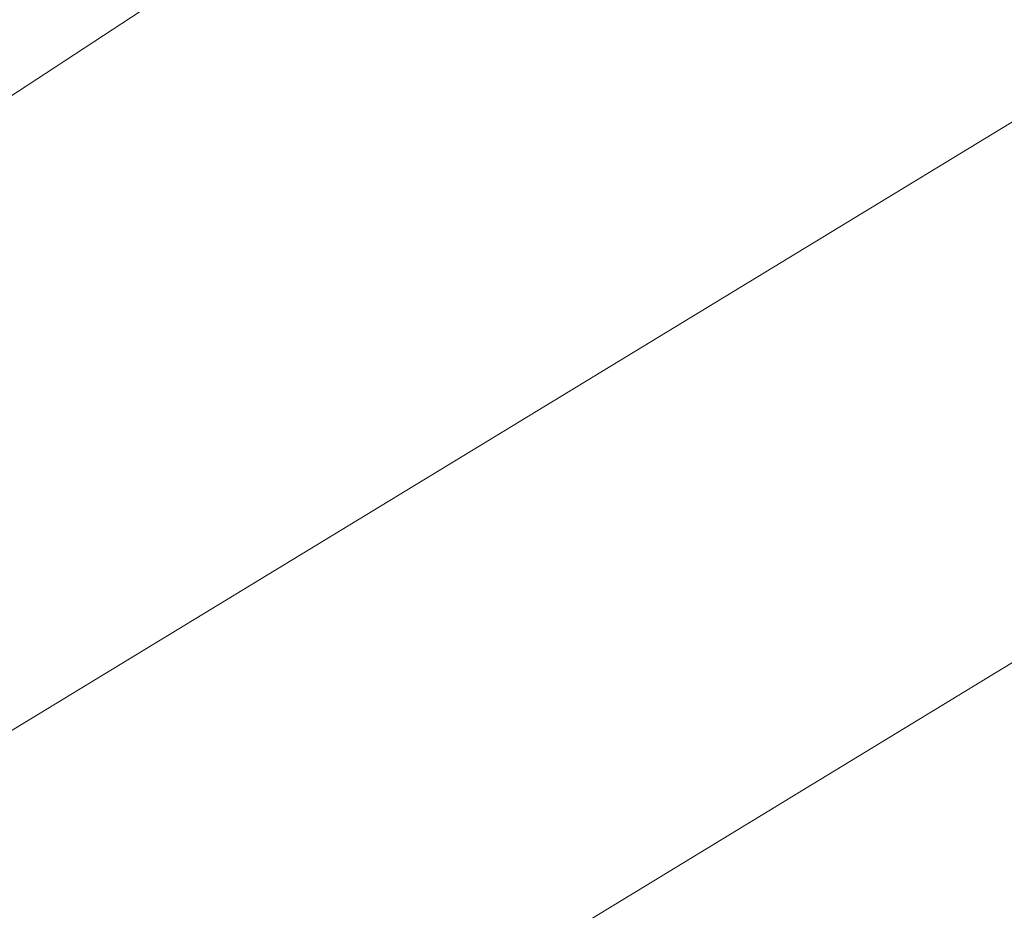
# Model space of a CAD drawing. Extents: x 1620613 to 1693141, y 557269 to 607790.
# Tile 665 of 1056: x 1620829.772 to 1620830.167, y 607314.25 to 607314.608. Entities that reach past the tile are written whole.
import ezdxf

# ---------------------------------------------------------------- set-up
doc = ezdxf.new("R2010")
doc.units = 0
doc.header["$LTSCALE"] = 10
doc.header["$MEASUREMENT"] = 0
doc.linetypes.add('DGN Style 2', pattern=[7.346996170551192, 4.408197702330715, -2.938798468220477])
doc.linetypes.add('DGN Style 3', pattern=[10.28579463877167, 7.346996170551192, -2.938798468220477])
doc.layers.add('DT_X_Contour_Minor', color=136, linetype='DGN Style 3', lineweight=0)
doc.layers.add('SV_X_Top_of_Bank', color=97, linetype='DGN Style 2', lineweight=0)

# ---------------------------------------------------------------- blocks, each defined once
blk = doc.blocks.new('*U1004')
at = {"layer": 'DT_X_Contour_Minor', "transparency": 33554559, "flags": 128}
for points, elevation in [([(-17.45736527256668, 52.90326992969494), (-21.39895877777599, 50.0977725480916), (-22.17212463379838, 49.54786270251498), (-22.80236784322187, 49.10048918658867), (-23.28968840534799, 48.75565200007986), (-23.63408632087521, 48.51335114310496), (-24.36191723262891, 48.00393063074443), (-24.86158497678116, 47.58533965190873), (-25.8147150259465, 46.71163209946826), (-27.22130737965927, 45.38280797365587), (-29.08136203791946, 43.59886727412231), (-34.64612420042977, 38.23486997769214), (-36.47441867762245, 36.47166088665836), (-37.78573048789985, 35.20503158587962), (-38.58005963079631, 34.43498207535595), (-38.85740610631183, 34.16151235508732), (-38.94539676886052, 34.04400650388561), (-38.93639807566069, 34.00681650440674), (-38.93534537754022, 33.99954533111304), (-38.93604386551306, 33.99367038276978), (-38.93849353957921, 33.98919165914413), (-38.94269439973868, 33.98610916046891), (-38.95623160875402, 33.97975079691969), (-38.96354734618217, 33.97610134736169), (-38.97534165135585, 33.96992177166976), (-38.99161452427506, 33.96121206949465), (-39.01236596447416, 33.94997224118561), (-39.11965601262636, 33.89161608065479), (-41.00425999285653, 32.35813691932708), (-41.41850579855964, 32.06585747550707), (-41.85355579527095, 31.84622449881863), (-42.30940998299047, 31.69923798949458), (-42.78606836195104, 31.62489794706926), (-45.05901724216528, 31.44748617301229), (-45.41155417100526, 31.3261421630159), (-45.47864930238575, 31.30298905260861), (-45.52884744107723, 31.28553429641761), (-45.56214858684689, 31.27377789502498), (-45.57855274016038, 31.26771984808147), (-45.60682844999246, 31.25629857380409), (-45.61209900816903, 31.25412344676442), (-45.61557950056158, 31.25263748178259), (-45.6172699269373, 31.25184067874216), (-45.61939097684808, 31.2506347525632), (-45.6221740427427, 31.24922665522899), (-45.63966620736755, 31.24067520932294), (-45.69890002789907, 31.21193393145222), (-45.82608510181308, 31.15654833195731), (-46.17424678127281, 31.00658998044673), (-46.74338506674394, 30.76205887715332), (-47.53349995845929, 30.42295502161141), (-49.93510847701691, 29.39258107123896), (-50.87372427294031, 28.98969278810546), (-51.88836527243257, 28.55380840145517), (-52.97903147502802, 28.08492791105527), (-54.14572288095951, 27.5830513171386), (-57.35826690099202, 26.20071892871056), (-58.58553470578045, 25.6693915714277), (-59.85793010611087, 25.11215879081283), (-61.17545310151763, 24.52902058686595), (-62.53810369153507, 23.91997695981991), (-66.2320087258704, 22.26132005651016), (-67.60640780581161, 21.64488324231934), (-68.95917626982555, 21.0395654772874), (-70.29031411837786, 20.44536676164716), (-71.5998213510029, 19.8622870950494), (-75.06299981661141, 18.3222333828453), (-76.39654123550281, 17.72836383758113), (-77.7997816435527, 17.10179548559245), (-79.27272104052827, 16.44252832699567), (-80.81535942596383, 15.7505623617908), (-85.0219937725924, 13.86172137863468), (-86.5189906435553, 13.18894839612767), (-87.85500549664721, 12.58726018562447), (-89.03003833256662, 12.05665674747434), (-90.04408915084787, 11.5971380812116), (-92.53358197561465, 10.46653466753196), (-93.46605290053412, 10.0434813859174), (-94.39634605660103, 9.622274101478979), (-95.32446144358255, 9.202912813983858), (-96.25039906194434, 8.785397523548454), (-98.7166623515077, 7.674484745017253), (-99.58089384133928, 7.285275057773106), (-100.32389084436, 6.950830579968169), (-100.9456533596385, 6.671151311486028), (-101.4461813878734, 6.446237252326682), (-102.6192768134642, 5.919486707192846), (-103.0579989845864, 5.720960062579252), (-103.4943439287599, 5.520443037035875), (-103.9283116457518, 5.317935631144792), (-104.3599021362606, 5.113437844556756), (-105.5076404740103, 4.565456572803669), (-105.9101584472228, 4.373629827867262), (-106.2569086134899, 4.209135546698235), (-106.5478909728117, 4.071973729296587), (-106.7831055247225, 3.962144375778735), (-107.3359872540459, 3.705709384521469), (-107.582444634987, 3.592054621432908), (-107.907155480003, 3.44341657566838), (-108.3101197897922, 3.25979524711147), (-108.7913375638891, 3.041190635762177), (-110.1789229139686, 2.411600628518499), (-110.6338851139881, 2.205665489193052), (-110.9580827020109, 2.060052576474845), (-111.1515156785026, 1.974761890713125), (-111.214184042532, 1.949793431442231), (-111.2069468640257, 1.96364050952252), (-111.2115937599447, 1.964845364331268), (-111.2309623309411, 1.958074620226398), (-111.2650525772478, 1.943328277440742), (-111.3138644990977, 1.920606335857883), (-111.4636585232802, 1.849380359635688), (-111.5138489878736, 1.825879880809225), (-111.5520748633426, 1.808797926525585), (-111.5783361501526, 1.798134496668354), (-111.5926328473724, 1.793889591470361), (-111.6148045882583, 1.791127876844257), (-111.6289791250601, 1.786770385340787), (-111.6548739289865, 1.775769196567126), (-111.6924890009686, 1.758124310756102), (-111.7418243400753, 1.733835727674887), (-111.8890122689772, 1.660207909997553), (-111.9556566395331, 1.62680212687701), (-112.0451988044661, 1.581805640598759), (-112.1576387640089, 1.525218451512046), (-112.2929765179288, 1.457040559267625), (-112.9779808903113, 1.111832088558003), (-114.4292185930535, -2.077517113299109), (-114.7156034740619, -2.707376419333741), (-114.9527991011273, -3.230090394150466), (-115.140805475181, -3.645659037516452), (-115.2796225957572, -3.954082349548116), (-115.5842159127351, -4.633684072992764), (-115.7192088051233, -4.895647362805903), (-115.8957424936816, -5.171835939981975), (-116.1138169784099, -5.46224980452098), (-116.373432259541, -5.766888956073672), (-117.6818987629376, -7.221730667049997), (-120.7368154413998, -10.20587712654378), (-121.3553677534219, -10.7922755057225), (-121.9017746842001, -11.27255073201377), (-122.3760362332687, -11.64670280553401), (-122.7781524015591, -11.91473172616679), (-123.7542683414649, -12.48797797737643), (-124.3046113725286, -12.81351193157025), (-125.2235535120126, -13.36017910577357), (-126.5110947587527, -14.1279794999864), (-128.1672351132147, -15.11691311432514), (-133.0750748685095, -18.04891371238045), (-134.6900997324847, -19.01396191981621), (-135.8542945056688, -19.71010609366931), (-136.5676591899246, -20.13734623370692), (-136.8301937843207, -20.29568234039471), (-136.929179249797, -20.35937324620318), (-137.0337521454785, -20.42665931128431), (-137.273231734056, -20.58074932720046), (-137.6476180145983, -20.82164329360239), (-138.1569109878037, -21.14934121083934), (-139.6949011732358, -22.1389409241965), (-140.3494626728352, -22.54464155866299), (-141.1596545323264, -23.01954367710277), (-142.125476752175, -23.56364727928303), (-143.2469293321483, -24.17695236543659), (-148.8435122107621, -27.20051289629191), (-155.6668337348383, -30.52728392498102), (-156.9690717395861, -31.16036576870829), (-157.9515050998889, -31.63385228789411), (-158.6141338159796, -31.9477434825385), (-158.9569578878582, -32.10203935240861), (-159.4447492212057, -32.30070123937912), (-159.6311749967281, -32.37850830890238), (-159.8246088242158, -32.46293310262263), (-160.0250507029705, -32.55397562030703), (-160.232500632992, -32.65163586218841), (-160.7950445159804, -32.9208868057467), (-161.0059018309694, -33.00597154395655), (-161.2165658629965, -33.05928755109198), (-161.4270366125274, -33.08083482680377), (-161.6373140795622, -33.07061337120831), (-162.1977962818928, -33.00099784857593), (-162.5945986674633, -33.09803384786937), (-163.3646441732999, -33.44135348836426), (-164.5079327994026, -34.03095676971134), (-166.0244645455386, -34.86684369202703), (-170.5662066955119, -37.42425367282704), (-172.2728793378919, -38.35526261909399), (-173.9865906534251, -39.23023197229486), (-175.7073406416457, -40.04916173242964), (-177.435129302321, -40.81205189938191), (-182.0519506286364, -42.77170622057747), (-183.6363930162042, -43.44221749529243), (-184.9271041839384, -43.98401057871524), (-185.9240841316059, -44.39708547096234), (-186.6273328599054, -44.68144217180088), (-188.1110211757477, -45.26810245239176), (-188.6012821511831, -45.46267125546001), (-188.9592988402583, -45.60638245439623), (-189.1850712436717, -45.69923604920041), (-189.2785993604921, -45.74123203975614), (-189.3516819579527, -45.78541120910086), (-189.6950575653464, -45.99428155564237), (-190.6703724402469, -46.58775821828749), (-192.2776265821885, -47.56584119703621), (-194.5168199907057, -48.92853049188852), (-201.330588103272, -53.07517703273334), (-203.5688460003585, -54.43730063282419), (-205.1732936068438, -55.41368652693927), (-206.143930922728, -56.00433471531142), (-206.4807579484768, -56.20924519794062), (-206.5338829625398, -56.24135621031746), (-206.56011325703, -56.25664552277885), (-206.5989603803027, -56.27843020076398), (-206.6504243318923, -56.30671024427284), (-206.71450511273, -56.34148565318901), (-207.042988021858, -56.51892674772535), (-216.8652858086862, -60.26712173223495), (-218.7128353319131, -60.9722375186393), (-220.04592770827, -61.48121559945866), (-220.8645629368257, -61.79405597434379), (-221.1687410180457, -61.91075864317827), (-221.2939397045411, -61.96044881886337), (-221.6560887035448, -62.10013437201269), (-222.648636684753, -62.48192339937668), (-224.2715836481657, -63.10581590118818), (-226.5249295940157, -63.97181187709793), (-233.3743840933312, -66.60393911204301), (-235.7518862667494, -67.51956538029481), (-237.7473019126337, -68.29234875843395), (-239.3606310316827, -68.92228924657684), (-240.5918736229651, -69.40938684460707), (-243.3657384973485, -70.51785658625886), (-244.3541457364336, -70.9117544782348), (-245.2389687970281, -71.2620958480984), (-246.0202076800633, -71.56888069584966), (-246.6978623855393, -71.83210902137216), (-248.3668293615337, -72.47597585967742), (-248.9959418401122, -72.7096468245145), (-249.6315540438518, -72.92775959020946), (-250.2736659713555, -73.1303141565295), (-250.922277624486, -73.31731052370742), (-252.6605749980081, -73.79522323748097), (-253.3777047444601, -73.97307582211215), (-254.2253709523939, -74.14819904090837), (-255.2035736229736, -74.32059289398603), (-256.3123127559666, -74.49025738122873), (-259.4429990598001, -74.9390568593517), (-259.9788609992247, -75.2542390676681), (-259.2384320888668, -75.86318608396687), (-257.2217123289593, -76.76589790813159), (-253.9287017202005, -77.96237454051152), (-243.4456189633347, -81.5446653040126), (-239.9443442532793, -82.67948381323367), (-237.3028321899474, -83.39722126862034), (-235.5210827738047, -83.69787767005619), (-234.599096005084, -83.58145301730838), (-233.2868148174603, -82.71487920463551), (-232.5237475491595, -82.61634619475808), (-231.218756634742, -82.97067752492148), (-229.3718420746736, -83.77787319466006), (-226.9830038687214, -85.03793320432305), (-219.8902037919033, -89.00191234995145), (-217.497983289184, -90.29225249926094), (-215.6409218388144, -91.19028858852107), (-214.3190194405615, -91.6960206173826), (-213.532276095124, -91.80944858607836), (-212.1478392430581, -91.58885108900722), (-211.5918114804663, -91.45855411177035), (-210.9620558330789, -91.23311130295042), (-210.2585722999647, -90.91252266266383), (-209.4813608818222, -90.49678819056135), (-207.310493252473, -89.26130182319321), (-206.5328441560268, -88.82721764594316), (-205.8280475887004, -88.45157989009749), (-205.1961035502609, -88.13438855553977), (-204.6370120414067, -87.87564364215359), (-203.2432380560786, -87.26358576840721), (-202.625732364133, -87.00239332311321), (-201.8185457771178, -86.67785939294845), (-200.8216782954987, -86.28998397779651), (-199.63512991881, -85.83876707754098), (-196.2180930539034, -84.55106669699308), (-194.9945850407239, -84.07257631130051), (-193.8868386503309, -83.60288043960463), (-192.8948538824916, -83.14197908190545), (-192.018630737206, -82.68987223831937), (-189.8363845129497, -81.49598000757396), (-188.9887605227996, -81.05798606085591), (-188.0825732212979, -80.63942339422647), (-187.1178226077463, -80.2402920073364), (-186.0945086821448, -79.86059190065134), (-183.2875871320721, -78.87396665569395), (-182.3396351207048, -78.53955701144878), (-181.6009702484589, -78.276297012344), (-181.0715925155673, -78.08418665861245), (-180.7515019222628, -77.96322594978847), (-180.1769765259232, -77.73553025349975), (-179.8737207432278, -77.61785036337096), (-179.3948474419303, -77.4355824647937), (-178.7403566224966, -77.1887265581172), (-177.9102482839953, -76.87728264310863), (-175.4624693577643, -75.96064819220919), (-174.3456440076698, -75.53590440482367), (-172.8310021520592, -74.94914888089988), (-170.9185437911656, -74.20038162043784), (-168.6082689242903, -73.28960262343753), (-161.9171139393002, -70.64484298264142), (-159.6972275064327, -69.7679149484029), (-158.0559344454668, -69.12070057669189), (-156.9932347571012, -68.70319986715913), (-156.5091284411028, -68.51541282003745), (-155.9896360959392, -68.32093224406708), (-155.7559475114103, -68.21733815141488), (-155.4445010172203, -68.05241630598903), (-155.0552966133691, -67.82616670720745), (-154.5883343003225, -67.5385893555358), (-153.2394242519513, -66.68994607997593), (-152.7152412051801, -66.37564430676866), (-152.1543746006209, -66.06922144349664), (-151.5568244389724, -65.77067749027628), (-150.9225907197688, -65.480012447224), (-149.182389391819, -64.71541087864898), (-148.3115284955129, -64.34412459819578), (-147.0040968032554, -63.80371693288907), (-145.2600943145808, -63.09418788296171), (-143.0795210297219, -62.21553744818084), (-136.6825645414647, -59.64697444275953), (-134.4940270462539, -58.77966739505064), (-132.726131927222, -58.10416850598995), (-131.378879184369, -57.62047777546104), (-130.4522688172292, -57.32859520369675), (-128.5421643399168, -56.8059858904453), (-127.9128130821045, -56.63172460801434), (-127.4573376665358, -56.50089774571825), (-127.1757380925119, -56.41350530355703), (-127.0680143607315, -56.36954728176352), (-126.9710139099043, -56.26575682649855), (-126.7956728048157, -56.1396739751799), (-126.7287661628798, -56.11255874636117), (-126.6031924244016, -56.08524856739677), (-126.418951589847, -56.05774343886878), (-126.176043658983, -56.03004336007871), (-125.4500663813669, -55.9559165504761), (-125.2042487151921, -55.92880988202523), (-125.0112786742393, -55.90308498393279), (-124.8711562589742, -55.87874185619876), (-124.7838814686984, -55.85578049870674), (-124.6216121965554, -55.79639257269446), (-124.5715618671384, -55.77771408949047), (-124.5431128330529, -55.76621958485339), (-124.5362650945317, -55.76190905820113), (-124.5510186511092, -55.76478251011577), (-124.6191631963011, -55.78202368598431), (-124.5718470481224, -55.75624373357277), (-124.3787901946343, -55.66597299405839), (-124.0399926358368, -55.511211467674), (-123.555454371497, -55.29195915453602), (-122.0690313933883, -54.62129860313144), (-121.5602130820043, -54.39369512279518), (-121.1485753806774, -54.21388009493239), (-120.834118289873, -54.0818535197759), (-120.6168418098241, -53.99761539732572), (-120.1670120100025, -53.83669834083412), (-119.9940170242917, -53.77017708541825), (-119.8124044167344, -53.69130111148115), (-119.622174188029, -53.60007041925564), (-119.42332633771, -53.49648500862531), (-118.8815752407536, -53.20378428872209), (-118.7012260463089, -53.10660114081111), (-118.5664917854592, -53.03457723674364), (-118.4773724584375, -52.98771257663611), (-118.4338680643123, -52.96600716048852), (-118.378676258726, -52.94167170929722), (-118.3462711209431, -52.92746957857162), (-118.2904495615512, -52.90311477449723), (-118.211211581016, -52.86860729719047), (-118.108557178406, -52.82394714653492), (-117.8035902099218, -52.69131651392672), (-117.7033780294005, -52.64756809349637), (-117.6314667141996, -52.61579580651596), (-117.5878562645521, -52.59599965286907), (-117.5725466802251, -52.58817963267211), (-117.5694556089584, -52.58329442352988), (-117.5023191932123, -52.5537070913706), (-117.3032282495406, -52.46860900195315), (-116.9721827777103, -52.32800015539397), (-116.5091827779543, -52.1318805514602), (-115.0985767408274, -51.53488059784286), (-114.5787590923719, -51.31273690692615), (-114.0772606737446, -51.09405579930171), (-113.594081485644, -50.87883727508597), (-113.1292215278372, -50.66708133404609), (-111.914020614, -50.10701560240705), (-111.4423497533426, -49.89071825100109), (-110.938737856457, -49.6618754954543), (-110.4031849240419, -49.42048733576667), (-109.8356909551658, -49.16655377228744), (-108.2797856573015, -48.47267039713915), (-107.637205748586, -48.18686541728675), (-106.8763949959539, -47.84986300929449), (-105.9973533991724, -47.46166317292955), (-105.0000809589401, -47.02226590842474), (-102.1830466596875, -45.78227663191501), (-101.0416261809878, -45.27859689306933), (-99.730140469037, -44.69754963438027), (-98.24858952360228, -44.03913485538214), (-96.59697334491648, -43.3033525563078), (-91.96590989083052, -41.23810973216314), (-90.26453862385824, -40.47824782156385), (-88.63372241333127, -39.7475942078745), (-87.07346125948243, -39.0461488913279), (-85.58375516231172, -38.37391187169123), (-81.70527897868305, -36.62022421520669), (-80.33508533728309, -36.00080075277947), (-79.13336155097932, -35.4577961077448), (-78.1001076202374, -34.99121027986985), (-77.23532354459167, -34.60104326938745), (-75.15385914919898, -33.66248966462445), (-74.2553197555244, -33.25839136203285), (-73.12079987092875, -32.75001165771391), (-71.75029949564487, -32.13735055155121), (-70.14381862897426, -31.4204080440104), (-65.54522899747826, -29.36951948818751), (-63.95151954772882, -28.65803548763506), (-62.61933342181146, -28.0617499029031), (-61.54867061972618, -27.58066273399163), (-60.73953114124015, -27.21477398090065), (-58.93052363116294, -26.39266852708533), (-58.31693849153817, -26.11331703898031), (-57.83293870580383, -25.89184166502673), (-57.47852427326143, -25.72824240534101), (-57.25369519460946, -25.62251925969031), (-56.82693145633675, -25.41775902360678), (-56.65531035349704, -25.33478436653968), (-56.46051984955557, -25.23943057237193), (-56.24255994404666, -25.13169764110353), (-56.0014306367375, -25.01158557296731), (-55.32752661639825, -24.67478120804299), (-55.05126318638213, -24.53896794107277), (-54.72790091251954, -24.38413141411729), (-54.35743979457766, -24.21027162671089), (-53.93987983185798, -24.01738857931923), (-52.76358814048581, -23.47766943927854), (-52.37750348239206, -23.30100356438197), (-52.10146827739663, -23.1757952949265), (-51.93548252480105, -23.10204463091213), (-51.87954622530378, -23.07975157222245), (-51.87711536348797, -23.08891355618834), (-51.86492463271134, -23.08638447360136), (-51.83017558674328, -23.07192573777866), (-51.77286822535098, -23.04553734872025), (-51.69300254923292, -23.00721930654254), (-51.44994965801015, -22.88913165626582), (-51.31643438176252, -22.82435836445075), (-51.09817822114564, -22.71860422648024), (-50.7951811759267, -22.5718692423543), (-50.40744324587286, -22.38415341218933), (-48.4002708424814, -21.41252423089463), (-48.36751615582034, -20.77412141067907), (-48.22934931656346, -20.45036320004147), (-47.82888652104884, -19.75268977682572), (-47.16612776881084, -18.68110114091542), (-46.24107306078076, -17.23559729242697), (-43.42453256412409, -12.8823667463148), (-42.35470139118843, -11.39228932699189), (-41.25761324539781, -10.18697997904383), (-40.13326812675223, -9.266438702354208), (-38.98166603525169, -8.63066549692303), (-35.87438449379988, -7.314961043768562), (-34.83209626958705, -6.873628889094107), (-34.0356927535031, -6.536410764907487), (-33.48517394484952, -6.303306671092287), (-33.18053984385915, -6.174316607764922), (-32.69602851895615, -5.96916181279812), (-32.28319507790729, -5.712428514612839), (-31.40807824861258, -5.096094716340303), (-30.07067803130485, -4.120160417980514), (-28.27099442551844, -2.784625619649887), (-22.85546029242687, 1.256267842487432), (-20.95785962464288, 2.654420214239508), (-19.32670822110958, 3.818207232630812), (-17.96200608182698, 4.747628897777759), (-16.86375320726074, 5.442685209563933), (-14.29034455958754, 6.983681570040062), (-13.4230960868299, 7.5066692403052), (-12.75140715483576, 7.919884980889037), (-12.2752777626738, 8.223328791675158), (-11.99470791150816, 8.417000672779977), (-11.50726769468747, 8.787096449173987), (-11.10789761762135, 9.047810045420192), (-10.27536754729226, 9.552379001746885), (-9.009677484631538, 10.30080331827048), (-7.310827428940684, 11.2930829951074), (-2.203013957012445, 14.26430261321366), (-0.4445038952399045, 15.288643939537), (1.00016618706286, 16.13325320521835), (2.130996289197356, 16.79813040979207), (2.947986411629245, 17.28327555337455), (4.70817343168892, 18.33735318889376), (5.556006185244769, 18.85372868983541), (6.779364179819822, 19.61229696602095), (8.37824741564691, 20.61305801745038), (10.35265589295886, 21.85601184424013), (16.11844548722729, 25.49347908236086), (18.05360645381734, 26.71963120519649), (19.53474715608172, 27.66998714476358), (20.56186759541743, 28.34454690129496), (21.13496777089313, 28.7433104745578), (22.05787455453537, 29.43895175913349), (22.41446905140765, 29.54562768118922), (22.79207245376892, 29.34392448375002), (23.19068476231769, 28.83384216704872), (23.61030597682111, 28.01538073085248), (25.61755909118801, 23.47634274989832)], 0.6000414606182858), ([(-19.69856338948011, 52.66703538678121), (-22.97917621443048, 50.33200244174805), (-23.62268697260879, 49.87430905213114), (-24.14724232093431, 49.50195728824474), (-24.55284226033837, 49.21494715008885), (-24.83948679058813, 49.01327863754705), (-25.44526499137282, 48.58928477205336), (-25.8611415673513, 48.24088889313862), (-26.65443764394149, 47.51369665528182), (-27.82515322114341, 46.40770805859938), (-29.37328829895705, 44.92292310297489), (-34.00487450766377, 40.45843474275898), (-35.55615833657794, 38.95139871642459), (-36.73632016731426, 37.77865690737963), (-37.54535999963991, 36.94020931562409), (-37.98327783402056, 36.43605594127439), (-39.16094306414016, 34.86336003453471), (-39.04050473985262, 34.36560984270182), (-39.02641544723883, 34.2682926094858), (-39.03576399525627, 34.18966242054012), (-39.06855038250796, 34.12971927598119), (-39.12477461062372, 34.0884631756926), (-39.30595633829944, 34.00336296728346), (-39.40387001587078, 33.95451880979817), (-39.56172475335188, 33.87181149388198), (-39.77952055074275, 33.75524101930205), (-40.05725740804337, 33.6048073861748), (-41.49322521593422, 32.82376972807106), (-41.86682246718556, 32.51977822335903), (-41.94894109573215, 32.46183777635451), (-42.03518387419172, 32.41829850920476), (-42.12555080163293, 32.3891604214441), (-42.22004187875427, 32.37442351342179), (-42.67062325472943, 32.33925402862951), (-44.52491818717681, 31.70100150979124), (-44.87782919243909, 31.57921938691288), (-45.14186437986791, 31.48740981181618), (-45.31702374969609, 31.42557278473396), (-45.40330730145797, 31.39370830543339), (-45.51489568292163, 31.34869975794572), (-45.55203357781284, 31.33363400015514), (-45.57975597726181, 31.3221931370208), (-45.59806288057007, 31.31437716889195), (-45.60695428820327, 31.31018609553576), (-45.61811071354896, 31.30384309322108), (-45.63274925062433, 31.29643669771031), (-45.6682975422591, 31.2789747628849), (-45.72475558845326, 31.25145728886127), (-45.80212338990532, 31.21388427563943), (-46.03631719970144, 31.10028218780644), (-46.21665420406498, 31.01860475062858), (-46.58201985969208, 30.85877400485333), (-47.13241416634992, 30.62078995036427), (-47.86783712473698, 30.30465258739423), (-50.07566988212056, 29.35741520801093), (-50.93855268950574, 28.98703429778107), (-51.87132654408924, 28.58631960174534), (-52.87399144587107, 28.15527112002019), (-53.94654739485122, 27.69388885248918), (-56.89988465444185, 26.42309109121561), (-58.06257946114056, 25.91916534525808), (-59.33566093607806, 25.36048642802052), (-60.71912907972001, 24.74705433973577), (-62.21298389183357, 24.07886908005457), (-66.34377894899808, 22.22403749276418), (-67.84851839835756, 21.54901817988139), (-69.2646404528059, 20.915083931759), (-70.59214511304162, 20.32223474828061), (-71.83103237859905, 19.77047062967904), (-75.01657522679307, 18.35387973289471), (-76.27740395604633, 17.79226561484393), (-77.67073300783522, 17.16986643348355), (-79.19656238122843, 16.48668218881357), (-80.85489207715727, 15.74271288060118), (-85.45377169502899, 13.67774797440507), (-87.07017853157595, 12.95140588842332), (-88.4702393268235, 12.32110330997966), (-89.65395408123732, 11.78684023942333), (-90.62132279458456, 11.34861667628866), (-92.9125113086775, 10.30807318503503), (-93.7707048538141, 9.91871885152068), (-94.62689410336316, 9.531063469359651), (-95.48107905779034, 9.145107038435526), (-96.33325971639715, 8.76084955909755), (-98.60306907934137, 7.738428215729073), (-99.40987567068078, 7.375095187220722), (-100.1279384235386, 7.051912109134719), (-100.7572573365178, 6.768878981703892), (-101.2978324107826, 6.525995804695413), (-102.6210408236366, 5.93184059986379), (-103.1047424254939, 5.713238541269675), (-103.5634409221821, 5.503048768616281), (-103.9971363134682, 5.301271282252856), (-104.4058285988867, 5.107906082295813), (-105.4623372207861, 4.603481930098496), (-105.8398135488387, 4.423677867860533), (-106.1798610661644, 4.26258379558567), (-106.4824797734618, 4.120199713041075), (-106.747669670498, 3.996525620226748), (-107.4049376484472, 3.691674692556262), (-107.6804949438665, 3.564470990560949), (-108.0142158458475, 3.411498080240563), (-108.406100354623, 3.232755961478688), (-108.8561484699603, 3.028244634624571), (-110.1338282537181, 2.448522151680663), (-110.552566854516, 2.259257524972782), (-110.8505228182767, 2.126255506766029), (-111.0276961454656, 2.049516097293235), (-111.08408683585, 2.029039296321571), (-111.0734184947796, 2.049451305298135), (-111.080268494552, 2.051227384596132), (-111.1088197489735, 2.041246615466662), (-111.1590722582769, 2.01950899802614), (-111.2310260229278, 1.986014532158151), (-111.4518377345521, 1.881020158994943), (-111.5258236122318, 1.846378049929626), (-111.582172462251, 1.821197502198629), (-111.6208842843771, 1.805478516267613), (-111.6419590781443, 1.799221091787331), (-111.6746424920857, 1.795150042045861), (-111.6955372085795, 1.788726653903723), (-111.7337087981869, 1.772509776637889), (-111.7891572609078, 1.746499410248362), (-111.8618825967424, 1.710695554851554), (-112.0788526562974, 1.602160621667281), (-112.1770932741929, 1.55291708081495), (-112.3090875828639, 1.486587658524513), (-112.4748355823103, 1.403172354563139), (-112.6743372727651, 1.302671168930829), (-113.6841037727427, 0.7937985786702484), (-115.0783100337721, -2.270214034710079), (-115.3522554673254, -2.863819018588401), (-115.5765747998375, -3.331485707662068), (-115.7512680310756, -3.67321410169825), (-115.8763351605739, -3.88900420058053), (-116.1436793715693, -4.296526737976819), (-116.3361288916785, -4.53254616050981), (-116.712969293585, -4.934962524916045), (-117.2742005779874, -5.503775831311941), (-118.0198227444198, -6.238986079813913), (-120.2540030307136, -8.421409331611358), (-121.0628229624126, -9.181990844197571), (-121.8136475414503, -9.82691794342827), (-122.5064767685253, -10.35619062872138), (-123.1413106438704, -10.76980890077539), (-124.7568738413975, -11.71858507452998), (-125.4910743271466, -12.1518302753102), (-126.4820033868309, -12.73998374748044), (-127.7296610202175, -13.48304549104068), (-129.2340472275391, -14.38101550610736), (-133.5880485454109, -16.98214657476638), (-135.0237390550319, -17.84016853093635), (-136.0653095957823, -18.46338609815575), (-136.7127601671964, -18.85179927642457), (-136.9660907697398, -19.0054080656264), (-137.1161457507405, -19.10195898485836), (-137.6377050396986, -19.43754950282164), (-141.3087850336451, -21.79965801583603), (-142.3010540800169, -22.41467155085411), (-143.5292477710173, -23.13458965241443), (-144.9933661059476, -23.95941232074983), (-146.6934090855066, -24.88913955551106), (-155.1774338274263, -29.47264397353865), (-158.1466348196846, -30.92030429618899), (-158.713309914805, -31.19579288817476), (-159.1408204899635, -31.40183281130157), (-159.4291665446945, -31.53842406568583), (-159.5783480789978, -31.60556665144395), (-159.7906128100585, -31.69201532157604), (-159.8883121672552, -31.73380688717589), (-160.0222116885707, -31.79434508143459), (-160.1923113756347, -31.87362990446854), (-160.3986112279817, -31.97166135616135), (-160.9970110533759, -32.25807406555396), (-161.2066706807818, -32.35040008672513), (-161.3868496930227, -32.41256861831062), (-161.5375480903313, -32.44457966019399), (-161.6587658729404, -32.44643321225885), (-161.9427058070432, -32.41116603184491), (-162.2622683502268, -32.52707462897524), (-163.0080010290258, -32.90125080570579), (-164.1799038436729, -33.53369456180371), (-165.7779767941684, -34.42440589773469), (-170.6077315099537, -37.14399289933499), (-172.4226320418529, -38.13404136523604), (-174.2450176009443, -39.06449651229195), (-176.0748881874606, -39.93535834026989), (-177.9122438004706, -40.74662684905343), (-182.8218388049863, -42.83055178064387), (-184.4818742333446, -43.53374406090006), (-185.779784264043, -44.08037720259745), (-186.7155688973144, -44.47045120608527), (-187.2892281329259, -44.70396607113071), (-188.3361522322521, -45.11792686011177), (-188.6820914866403, -45.25521901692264), (-188.9347161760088, -45.35662489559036), (-189.0940263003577, -45.42214449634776), (-189.1600218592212, -45.451777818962), (-189.2115905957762, -45.4829516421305), (-189.4617345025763, -45.63511273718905), (-190.1734896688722, -46.0682156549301), (-191.3468560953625, -46.78226039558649), (-201.688822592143, -53.07604850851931), (-205.38679917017, -54.64874049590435), (-205.8096564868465, -54.82854462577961), (-206.0697906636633, -54.93912351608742), (-206.167201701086, -54.98047716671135), (-206.2714584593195, -55.02426665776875), (-208.0122552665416, -55.75542891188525), (-208.5894353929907, -55.98843138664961), (-209.5623374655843, -56.36879869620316), (-210.9309614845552, -56.89653084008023), (-212.695307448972, -57.57162781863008), (-217.9278592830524, -59.56837287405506), (-219.6532586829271, -60.22691584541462), (-220.9050430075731, -60.70498596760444), (-221.6832122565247, -61.00258324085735), (-221.9877664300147, -61.11970766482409), (-222.1684241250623, -61.19140899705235), (-222.5113793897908, -61.32394815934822), (-223.404751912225, -61.66778964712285), (-224.8485416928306, -62.22293346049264), (-226.8427487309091, -62.98937959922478), (-232.8945238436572, -65.31497240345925), (-235.0483319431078, -66.14522009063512), (-236.9709249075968, -66.89176854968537), (-238.6623027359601, -67.5546177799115), (-240.1224654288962, -68.13376778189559), (-243.7079457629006, -69.56656881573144), (-244.9504880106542, -70.0621904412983), (-245.9890045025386, -70.47445454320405), (-246.8234952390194, -70.80336112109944), (-247.453960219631, -71.0489101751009), (-248.8631658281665, -71.59256428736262), (-249.4288484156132, -71.79934764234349), (-250.068991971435, -72.0119571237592), (-250.7835964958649, -72.23039273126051), (-251.57266198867, -72.45465446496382), (-253.7761179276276, -73.0604539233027), (-254.6851475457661, -73.28589885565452), (-255.7596444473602, -73.50788405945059), (-256.9996086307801, -73.72640953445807), (-258.4050400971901, -73.94147528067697), (-262.3734803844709, -74.51037096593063), (-263.0527359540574, -74.90989415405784), (-262.1141724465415, -75.68179195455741), (-259.5577898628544, -76.8260643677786), (-255.3835882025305, -78.34271139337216), (-242.0952916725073, -82.8836029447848), (-237.6840457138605, -84.33988916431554), (-234.4165302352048, -85.3030791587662), (-232.2927452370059, -85.77317292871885), (-231.3126907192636, -85.75017047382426), (-230.2241859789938, -85.03136896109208), (-229.5912405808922, -84.9496382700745), (-228.508782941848, -85.24354733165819), (-226.9768130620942, -85.91309614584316), (-224.995330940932, -86.95828471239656), (-219.112028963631, -90.24630722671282), (-217.1124980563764, -91.31418354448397), (-215.5263818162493, -92.05179561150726), (-214.3536802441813, -92.45914342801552), (-213.5943933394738, -92.53622699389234), (-212.1208478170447, -92.30143083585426), (-211.5290315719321, -92.16274735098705), (-210.858741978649, -91.92279401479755), (-210.1099790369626, -91.58157082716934), (-209.28274274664, -91.13907778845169), (-206.9721481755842, -89.82406988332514), (-206.1693524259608, -89.3729833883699), (-205.4939111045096, -89.0059798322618), (-204.9458242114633, -88.72305921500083), (-204.5250917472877, -88.52422153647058), (-203.5729444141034, -88.10609831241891), (-203.0896583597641, -87.90451251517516), (-202.3539106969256, -87.61334754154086), (-201.3657014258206, -87.2326033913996), (-200.1250305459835, -86.76228006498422), (-196.4799593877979, -85.38864562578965), (-195.1748011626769, -84.87822341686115), (-193.9931298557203, -84.3771826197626), (-192.9349454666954, -83.88552323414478), (-192.0002479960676, -83.40324526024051), (-189.6723706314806, -82.12967921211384), (-188.7681808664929, -81.66245595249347), (-187.8015195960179, -81.21596070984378), (-186.7723868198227, -80.79019348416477), (-185.6807825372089, -80.38515427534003), (-182.6865424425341, -79.33268707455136), (-181.6753293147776, -78.97596076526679), (-180.8873700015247, -78.69513223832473), (-180.3226645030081, -78.49020149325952), (-179.9812128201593, -78.36116853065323), (-179.3683467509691, -78.11827767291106), (-179.0742228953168, -78.00374266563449), (-178.6515008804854, -77.84230578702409), (-178.1001807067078, -77.63396703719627), (-177.4202623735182, -77.37872641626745), (-175.4356826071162, -76.63554893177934), (-174.4497595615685, -76.25938664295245), (-172.9804252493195, -75.68828288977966), (-171.0276796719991, -74.92223767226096), (-168.5915228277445, -73.96125099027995), (-161.4505562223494, -71.13869788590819), (-159.0869534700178, -70.20488320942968), (-157.3518701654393, -69.52035400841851), (-156.2453063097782, -69.08511028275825), (-155.7672619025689, -68.89915203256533), (-155.3305027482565, -68.73564399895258), (-155.1340308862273, -68.64854807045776), (-154.8721846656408, -68.50989130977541), (-154.5449640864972, -68.31967371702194), (-154.1523691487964, -68.07789529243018), (-153.0182835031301, -67.36440505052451), (-152.5775806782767, -67.10015827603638), (-152.1060364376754, -66.84253563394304), (-151.6036507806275, -66.5915371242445), (-151.0704237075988, -66.34716274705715), (-149.6073629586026, -65.7043299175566), (-148.8065406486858, -65.3646077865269), (-147.5013692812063, -64.82756601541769), (-145.6918488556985, -64.09320460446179), (-143.3779793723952, -63.16152355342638), (-136.5351953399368, -60.41394789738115), (-134.2126801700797, -59.4912702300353), (-132.377222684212, -58.78391897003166), (-131.0288228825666, -58.29189411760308), (-130.1674807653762, -58.01519567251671), (-128.5199786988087, -57.56443502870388), (-127.9697858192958, -57.40625049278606), (-127.5548337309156, -57.26976736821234), (-127.275122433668, -57.15498565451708), (-127.1306519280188, -57.06190535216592), (-126.7720180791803, -56.67816723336), (-126.1237401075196, -56.21200879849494), (-125.9842667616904, -56.12277422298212), (-125.843680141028, -56.05485268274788), (-125.7019802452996, -56.00824417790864), (-125.5591670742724, -55.98294870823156), (-125.1768475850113, -55.94391150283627), (-125.0332902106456, -55.9244748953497), (-124.8893577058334, -55.89544297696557), (-124.7450500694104, -55.85681574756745), (-124.6003673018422, -55.80859320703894), (-124.2140464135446, -55.66720601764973), (-124.0948896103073, -55.62273741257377), (-124.0271598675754, -55.59537198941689), (-124.0108571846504, -55.58510974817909), (-124.0459815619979, -55.59195068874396), (-124.2082159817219, -55.63299743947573), (-124.2072954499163, -55.62203224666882), (-124.0828580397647, -55.5583516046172), (-123.8349037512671, -55.44195551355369), (-123.4634325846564, -55.27284397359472), (-122.3081536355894, -54.75159260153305), (-121.9045513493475, -54.57178320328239), (-121.5602037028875, -54.42329353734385), (-121.2751106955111, -54.30612360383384), (-121.0492723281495, -54.22027340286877), (-120.5260428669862, -54.03309917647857), (-120.3248199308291, -53.95572350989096), (-120.1135732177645, -53.86397717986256), (-119.8923027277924, -53.75786018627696), (-119.6610084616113, -53.63737252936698), (-119.0308587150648, -53.29691122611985), (-118.8210815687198, -53.18387050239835), (-118.6643624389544, -53.10009430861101), (-118.5607013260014, -53.04558264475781), (-118.5100982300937, -53.02033551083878), (-118.445900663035, -52.99202919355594), (-118.4082079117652, -52.9755096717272), (-118.3432778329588, -52.94718084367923), (-118.2511104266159, -52.90704270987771), (-117.7769766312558, -52.70082302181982), (-117.6604126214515, -52.64993608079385), (-117.5767673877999, -52.61297944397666), (-117.5260409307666, -52.58995311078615), (-117.5082332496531, -52.58085708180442), (-117.5046378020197, -52.57517474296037), (-117.4425207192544, -52.54752018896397), (-117.2588660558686, -52.46881828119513), (-116.9536738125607, -52.33906901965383), (-116.5269439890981, -52.15827240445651), (-115.2269476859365, -51.60808495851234), (-114.7389264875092, -51.39922886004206), (-114.2498601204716, -51.18530114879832), (-113.759748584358, -50.96630182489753), (-113.2685918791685, -50.74223088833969), (-111.95744710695, -50.13794624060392), (-111.4485363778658, -49.90457154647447), (-110.9051627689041, -49.65766094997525), (-110.327326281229, -49.39721445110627), (-109.7150269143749, -49.12323204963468), (-108.0362780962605, -48.37456444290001), (-107.3639307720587, -48.07542310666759), (-106.6059504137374, -47.73949980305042), (-105.7623370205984, -47.3667945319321), (-104.833090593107, -46.95730729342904), (-102.2409227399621, -45.8162987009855), (-101.1565342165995, -45.33762621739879), (-99.84749453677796, -44.75736521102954), (-98.31380370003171, -44.07551568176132), (-96.55546170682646, -43.29207762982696), (-91.56701484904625, -41.06745812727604), (-89.76278223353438, -40.26181413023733), (-88.09141953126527, -39.51334676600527), (-86.5529267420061, -38.82205603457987), (-85.14730386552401, -38.18794193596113), (-81.57613607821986, -36.57320651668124), (-80.31450878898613, -36.00286264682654), (-79.20800276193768, -35.5028826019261), (-78.25661799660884, -35.07326638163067), (-77.46035449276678, -34.7140139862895), (-75.54381349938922, -33.84982603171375), (-74.6826008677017, -33.4626414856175), (-73.53636871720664, -32.9492288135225), (-72.10511704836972, -32.3095880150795), (-70.38884586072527, -31.54371909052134), (-65.43209666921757, -29.33309779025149), (-63.72753570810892, -28.57223248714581), (-62.33141471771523, -27.94760255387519), (-61.24373369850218, -27.45920798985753), (-60.4644926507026, -27.1070487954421), (-58.797769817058, -26.34960476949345), (-58.23244526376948, -26.09222523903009), (-57.78651372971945, -25.88816966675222), (-57.45997521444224, -25.73743805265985), (-57.25282971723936, -25.64003039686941), (-56.85963241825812, -25.45137525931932), (-56.69481242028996, -25.37157956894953), (-56.49525040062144, -25.27368385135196), (-56.26094635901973, -25.15768810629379), (-55.99190029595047, -25.02359233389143), (-55.22812143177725, -24.64187023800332), (-54.92668235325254, -24.49329798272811), (-54.59519926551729, -24.3338727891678), (-54.23367216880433, -24.16359465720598), (-53.84210106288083, -23.98246358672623), (-52.75785276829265, -23.48497681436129), (-52.40194051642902, -23.32227899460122), (-52.14738998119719, -23.20730061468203), (-51.99420116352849, -23.14004167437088), (-51.94237406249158, -23.12050217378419), (-51.93931741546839, -23.13202275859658), (-51.92398838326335, -23.12884260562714), (-51.8802937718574, -23.11066170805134), (-51.8082335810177, -23.07748006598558), (-51.70780781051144, -23.02929767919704), (-51.40218498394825, -22.88081032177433), (-51.2431828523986, -22.80366298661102), (-50.99539357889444, -22.68358649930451), (-50.65881716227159, -22.5205808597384), (-48.98076792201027, -21.70824775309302), (-48.57046440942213, -21.50972802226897), (-48.27906813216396, -21.36896756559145), (-48.10657908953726, -21.28596638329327), (-48.0529972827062, -21.26072447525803), (-48.06865544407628, -21.27042508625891), (-48.07115256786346, -21.27239256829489), (-48.06690031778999, -21.27101955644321), (-48.05589869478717, -21.26630605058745), (-48.03814769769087, -21.25825205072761), (-47.9818125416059, -21.2323207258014), (-47.96044154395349, -21.22566803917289), (-47.93857991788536, -21.22515847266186), (-47.91622766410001, -21.23079202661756), (-47.89338478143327, -21.24256870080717), (-47.78563986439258, -21.31186046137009), (-47.20908225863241, -20.90700073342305), (-46.97236126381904, -20.63230061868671), (-46.50929439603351, -19.98171158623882), (-45.81988165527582, -18.95523363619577), (-44.90412304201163, -17.55286676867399), (-42.16030557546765, -13.31203656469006), (-41.1331361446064, -11.86680070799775), (-40.10949095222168, -10.71171579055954), (-39.08936999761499, -9.846781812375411), (-38.07277328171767, -9.271998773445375), (-33.76517537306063, -7.448048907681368), (-33.0203968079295, -7.132690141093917), (-32.59842122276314, -6.954014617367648), (-32.18856481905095, -6.692880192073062), (-31.27547729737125, -6.043483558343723), (-29.85915865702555, -5.005824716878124), (-27.93960889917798, -3.579903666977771), (-22.1498347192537, 0.740235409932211), (-20.14911241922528, 2.218233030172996), (-18.4892761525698, 3.412121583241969), (-17.17032592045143, 4.321901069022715), (-16.19226172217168, 4.947571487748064), (-14.03860523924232, 6.237213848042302), (-13.30746693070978, 6.678956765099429), (-12.7292943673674, 7.036953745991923), (-12.30408755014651, 7.311204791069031), (-12.03184647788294, 7.501709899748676), (-11.50982461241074, 7.898062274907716), (-11.08212105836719, 8.177272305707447), (-10.19052679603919, 8.71763811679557), (-8.835041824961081, 9.519159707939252), (-7.015666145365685, 10.5818370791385), (-1.545476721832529, 13.76385110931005), (0.3151866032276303, 14.84732790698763), (1.794534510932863, 15.71124777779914), (2.892567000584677, 16.35561072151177), (3.609284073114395, 16.78041673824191), (5.012109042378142, 17.62049021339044), (5.76226761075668, 18.07900135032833), (6.960624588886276, 18.82447965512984), (8.607179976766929, 19.85692512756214), (10.70193377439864, 21.17633776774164), (16.88554178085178, 25.07739436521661), (18.93543929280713, 26.37318279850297), (20.44742582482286, 27.33475565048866), (21.42150137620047, 27.96211292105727), (21.85766594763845, 28.25525461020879), (22.30355683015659, 28.59134500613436), (22.50757434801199, 28.57112496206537), (22.78520873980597, 28.25839703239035), (23.13646000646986, 27.65316121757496), (23.56132814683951, 26.75541751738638), (25.71581884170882, 21.88342851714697)], 1.00004144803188)]:
    blk.add_lwpolyline(points, dxfattribs=dict(at, elevation=elevation))

msp = doc.modelspace()

# ---------------------------------------------------------------- linework, layer by layer
at = {"layer": 'SV_X_Top_of_Bank', "extrusion": (0.007114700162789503, -0.05176716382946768, 0.9986338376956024), "elevation": -18855.21206843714, "flags": 128}
msp.add_lwpolyline([(1688341.399474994, 380495.2335694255), (1688359.531308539, 380495.7043637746), (1688370.463455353, 380498.0725351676), (1688395.572580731, 380506.740670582), (1688420.940108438, 380511.7574321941), (1688444.138128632, 380518.355338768), (1688467.22231404, 380528.7305743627), (1688491.262317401, 380540.2151339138), (1688508.535586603, 380545.2887184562), (1688513.5223003, 380548.4010002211), (1688516.051220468, 380548.1495454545), (1688520.39603739, 380549.3039635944), (1688525.368929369, 380551.0706712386)], dxfattribs=at)
at = {"layer": 'SV_X_Top_of_Bank', "extrusion": (0.04489057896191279, -0.1067836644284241, 0.9932683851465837), "elevation": 8952.639644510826, "flags": 128}
msp.add_lwpolyline([(1729619.200279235, -67683.47041249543), (1729610.048117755, -67689.2494116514), (1729593.286163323, -67692.1110974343), (1729566.643396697, -67690.50938442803), (1729551.852254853, -67691.88192179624), (1729536.554039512, -67691.83763185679), (1729515.835796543, -67695.68964613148), (1729501.149706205, -67697.72199223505), (1729469.279658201, -67698.3224800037)], dxfattribs=at)

# ---------------------------------------------------------------- block references
at = {"layer": 'DT_X_Contour_Minor', "transparency": 33554559}
msp.add_blockref('*U1004', (1621028.060791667, 607365.3311666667, 1050.599958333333), dxfattribs=at)

doc.saveas('drawing.dxf')
